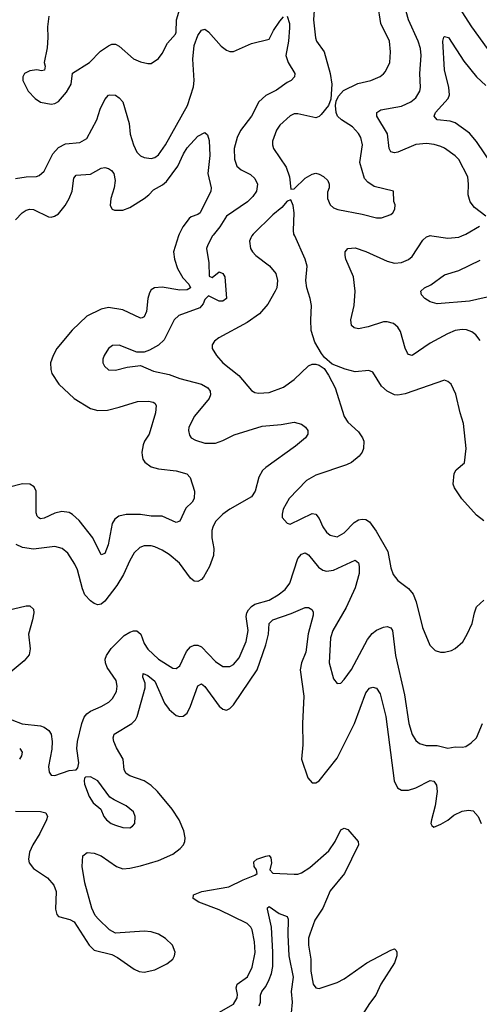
# Model space of a CAD drawing. Header units: inches. Extents: x 1682530 to 1839546, y 640742 to 791647.
# Tile 428 of 656: x 1711814 to 1714385, y 765698 to 771210. Entities that reach past the tile are written whole.
import ezdxf

# ---------------------------------------------------------------- set-up
doc = ezdxf.new("R2010")
doc.units = ezdxf.units.IN
doc.header["$MEASUREMENT"] = 0
doc.layers.add('B7716', color=7, linetype='Continuous')
doc.layers.add('B7717', color=7, linetype='Continuous')

msp = doc.modelspace()

# ---------------------------------------------------------------- linework, layer by layer
at = {"layer": 'B7716', "color": 5}
for points, elevation in [([(1712702.7, 770000), (1712674.3, 769910), (1712679.4, 769870), (1712696.9, 769816.9), (1712726.1, 769766.1), (1712760.3, 769730), (1712770, 769709.6), (1712750, 769698.5), (1712710, 769695.4), (1712610, 769713.2), (1712568.2, 769710), (1712550, 769697.4), (1712539.1, 769680.9), (1712530.2, 769650), (1712523.2, 769576.8), (1712510, 769546), (1712498.6, 769541.4), (1712490, 769539.4), (1712390, 769586.8), (1712310, 769598.2), (1712270, 769589.8), (1712190, 769550.7), (1712107.2, 769472.8), (1712021.8, 769370), (1712000.2, 769330), (1711986.9, 769290), (1711987.8, 769252.2), (1711993.8, 769230), (1712033.2, 769170), (1712119.2, 769090), (1712210, 769032.9), (1712250, 769022.4), (1712304.8, 769024.8), (1712370, 769040.5), (1712473.6, 769073.6), (1712535.1, 769075.1), (1712561, 769070), (1712570, 769062.8), (1712578, 769050), (1712574, 769010), (1712537.3, 768890), (1712511.6, 768850), (1712504, 768830), (1712496.5, 768790), (1712498, 768770), (1712502.8, 768750), (1712513.4, 768733.4), (1712550, 768707.2), (1712590, 768695.6), (1712690, 768685.6), (1712748.1, 768668.1), (1712767.9, 768647.9), (1712791.1, 768571.1), (1712790.3, 768530), (1712778.7, 768510), (1712743.9, 768476.1), (1712710, 768403.7), (1712690, 768395.6), (1712610, 768430.8), (1712550, 768431.3), (1712490, 768440.9), (1712410, 768439.8), (1712368.6, 768431.4), (1712345.6, 768414.4), (1712330.9, 768389.1), (1712309.2, 768270), (1712290, 768221.6), (1712270, 768214.5), (1712223.4, 768310), (1712146.5, 768406.5), (1712110, 768440.4), (1712090, 768450.9), (1712050, 768456.8), (1712010, 768448), (1711950, 768419.8), (1711930, 768415.1), (1711920.7, 768420.7), (1711910.8, 768430.8), (1711905.3, 768450), (1711905.1, 768570), (1711894.8, 768594.8), (1711870, 768609.7), (1711830, 768611.9), (1711750, 768591.4)], 720), ([(1712893.2, 770000), (1712865.4, 769950), (1712859.2, 769930), (1712871.7, 769850), (1712874.4, 769774.4), (1712890, 769767.2), (1712930, 769799.3), (1712950.3, 769790), (1712961.1, 769770), (1712970.8, 769650), (1712950, 769634), (1712930, 769634), (1712870, 769664.4), (1712850, 769643), (1712840.3, 769619.7), (1712822, 769598), (1712704.9, 769555.1), (1712678.6, 769530), (1712622.1, 769417.9), (1712590, 769388.2), (1712539.9, 769360.1), (1712510, 769349.4), (1712470, 769349.3), (1712370.9, 769389.1), (1712333.7, 769386.3), (1712310, 769369), (1712285.5, 769330), (1712279.1, 769310), (1712279.1, 769290), (1712287.3, 769270), (1712310, 769250.8), (1712350, 769248), (1712414.2, 769265.8), (1712490, 769274), (1712562.8, 769242.8), (1712650, 769224.3), (1712710, 769202.2), (1712830.5, 769170), (1712867.2, 769150), (1712880.3, 769130), (1712882, 769110), (1712874.4, 769090), (1712792.6, 768990), (1712760.3, 768930), (1712758, 768910), (1712764, 768884), (1712774, 768870), (1712796.5, 768856.5), (1712850, 768838.9), (1712910, 768840.2), (1712950, 768854.2), (1713014.5, 768885.5), (1713170, 768934.1), (1713276.3, 768943.7), (1713350, 768956.5), (1713390, 768945.3), (1713412, 768930), (1713425.7, 768910), (1713425.7, 768890), (1713412, 768870), (1713356.5, 768823.5), (1713190, 768703.5), (1713173.1, 768686.9), (1713151.3, 768648.7), (1713131.7, 768570), (1713110, 768538.7), (1712988.9, 768470), (1712950, 768441.5), (1712910, 768400.5), (1712893.6, 768370), (1712888.3, 768350), (1712889.3, 768310), (1712899.8, 768250), (1712898, 768210), (1712875.6, 768150), (1712842.2, 768090), (1712830, 768075.6), (1712810, 768064.8), (1712790, 768067.6), (1712770, 768084.4), (1712707.1, 768167.1), (1712650, 768216.5), (1712610, 768241.2), (1712570, 768258.8), (1712550, 768264.5), (1712510, 768264.7), (1712485.2, 768254.8), (1712454.1, 768225.9), (1712430, 768183.6), (1712395.3, 768104.7), (1712357.5, 768042.5), (1712290, 767955.6), (1712270, 767938.8), (1712250, 767934.6), (1712230, 767942.2), (1712210, 767957.7), (1712179, 767990), (1712164.5, 768024.5), (1712136.8, 768130), (1712122.5, 768162.5), (1712083.7, 768223.7), (1712050.7, 768250.7), (1712010, 768260.3), (1711890, 768246.3), (1711830, 768255.4), (1711793.2, 768273.2)], 740), ([(1713113.2, 770000), (1713106, 769990), (1713100.3, 769970), (1713105.3, 769930), (1713116.4, 769910), (1713134.4, 769890), (1713211.7, 769831.7), (1713246.5, 769790), (1713256.5, 769750), (1713252.6, 769710), (1713244, 769690), (1713201.5, 769618.5), (1713156, 769564), (1713085.5, 769514.5), (1712928, 769430), (1712903.8, 769410), (1712890.5, 769390), (1712890.5, 769370), (1712914.4, 769330), (1712950.3, 769290), (1713039.1, 769219.1), (1713110, 769134.9), (1713130, 769123.1), (1713150, 769118.7), (1713210, 769122.6), (1713290, 769153.4), (1713350, 769196), (1713430, 769271.8), (1713450, 769281.1), (1713470, 769282.6), (1713490, 769276.4), (1713516.9, 769256.9), (1713541.2, 769221.2), (1713578.3, 769150), (1713630, 768988), (1713650, 768956.4), (1713710, 768903.6), (1713732.3, 768870), (1713739.2, 768850), (1713738.2, 768810), (1713730.1, 768789.9), (1713713.3, 768766.7), (1713669.4, 768730.6), (1713642.5, 768717.5), (1713470, 768660.5), (1713419.1, 768630), (1713321.3, 768530), (1713288.5, 768470), (1713282, 768442), (1713283, 768423), (1713310, 768391.3), (1713326.8, 768386.8), (1713450, 768446.4), (1713470, 768441.6), (1713490, 768418), (1713510, 768370.6), (1713530, 768340.4), (1713550, 768324.9), (1713590, 768315.8), (1713630, 768338), (1713684.8, 768395.2), (1713710, 768410.3), (1713730, 768414.6), (1713750, 768411.8), (1713770, 768399.5), (1713807.4, 768347.4), (1713872.7, 768232.7), (1713890, 768141), (1713903.5, 768103.5), (1713930, 768070.4), (1713990, 768026.7), (1714014.9, 767994.9), (1714031.3, 767951.3), (1714068.2, 767808.2), (1714108.2, 767708.2), (1714138.7, 767678.7), (1714168.8, 767668.8), (1714190, 767668.9), (1714230, 767678.8), (1714250, 767689.2), (1714292.3, 767727.7), (1714318.2, 767770), (1714345.4, 767830), (1714358, 767890), (1714370, 767924), (1714410, 767960.7)], 760), ([(1714410, 768404.2), (1714370, 768437.4), (1714287.1, 768527.1), (1714246, 768590), (1714239.7, 768610), (1714245.3, 768670), (1714256.1, 768690), (1714302.4, 768730), (1714311.2, 768810), (1714297.7, 768950), (1714277.3, 769010), (1714254.1, 769114.1), (1714227.3, 769170), (1714210, 769185.6), (1714190, 769192.6), (1713970, 769116.2), (1713930, 769108.6), (1713910, 769110.9), (1713869.8, 769129.8), (1713837.8, 769157.8), (1713790, 769237.6), (1713766.5, 769246.5), (1713690, 769239.6), (1713634.5, 769254.5), (1713562.7, 769282.7), (1713519.2, 769319.2), (1713501.4, 769341.4), (1713465.7, 769405.7), (1713445.3, 769470), (1713442.3, 769530), (1713446.9, 769610), (1713439.7, 769650), (1713419.7, 769710), (1713414, 769750), (1713421.7, 769830), (1713410, 769869.2), (1713352.5, 770000)], 760), ([(1714390, 769415.1), (1714365.6, 769445.6), (1714343.5, 769463.5), (1714314.3, 769474.3), (1714290, 769476.4), (1714250, 769469.8), (1714207.7, 769452.3), (1714110, 769399.3), (1714010, 769329.7), (1713990, 769335.6), (1713984, 769344), (1713970.7, 769370.7), (1713943.9, 769463.9), (1713929.8, 769489.8), (1713904.5, 769510), (1713870, 769519.8), (1713850, 769518.4), (1713764, 769490), (1713710, 769480.4), (1713684.9, 769484.9), (1713670, 769499), (1713667.1, 769530), (1713685.3, 769610), (1713690.9, 769690), (1713680.9, 769770), (1713638.5, 769870), (1713634.3, 769890), (1713634, 769910), (1713649.2, 769930), (1713690, 769933.6), (1713750, 769913.1), (1713870, 769857.8), (1713910, 769847.9), (1713949.8, 769850.2), (1713990, 769867.6), (1714010, 769884.9), (1714070, 769975.3), (1714090, 769994.6), (1714105.7, 770000)], 740), ([(1714120.3, 770000), (1714210, 769986.9), (1714270, 769992.6), (1714288.1, 770000)], 740), ([(1714470, 769667), (1714330, 769634.5), (1714150, 769619.7), (1714110.8, 769630.8), (1714080.7, 769650), (1714061.6, 769670), (1714057.6, 769690), (1714079.5, 769710), (1714113.2, 769726.8), (1714190, 769781.1), (1714270, 769807.1), (1714390, 769864.6)], 720), ([(1711770.3, 767290), (1711827.7, 767267.7), (1711930, 767257), (1711950.3, 767250), (1711976.9, 767230), (1711989.2, 767210), (1711995.9, 767170), (1711993.5, 767126.5), (1711974.4, 767030), (1711978, 766998), (1711990, 766980.7), (1712010, 766979.1), (1712090, 767007.7), (1712129.1, 767010.9), (1712138.6, 767021.4), (1712143.7, 767050), (1712134, 767130), (1712136.4, 767170), (1712161.2, 767270), (1712175, 767305), (1712190, 767324.2), (1712210, 767339.5), (1712270, 767365.3), (1712311.6, 767390), (1712332.8, 767410), (1712355.6, 767450), (1712359.5, 767479.5), (1712353.7, 767510), (1712302.8, 767582.8), (1712293.6, 767610), (1712292.8, 767630), (1712299.2, 767650), (1712326, 767690), (1712398.1, 767761.9), (1712430, 767782.2), (1712450, 767788.6), (1712470, 767788.2), (1712490.7, 767770.7), (1712510, 767718.7), (1712530, 767687.2), (1712590, 767631.1), (1712670, 767579), (1712690, 767577.4), (1712710, 767592.2), (1712746.5, 767673.5), (1712770, 767699.3), (1712790, 767709.3), (1712810, 767709.3), (1712830, 767699.7), (1712910, 767617.3), (1712950, 767588.9), (1712990, 767588.9), (1713010, 767600.3), (1713041.6, 767638.4), (1713081.5, 767730), (1713092.2, 767790), (1713079.9, 767870), (1713083.9, 767890), (1713093.6, 767906.4), (1713110, 767925.2), (1713130, 767939), (1713210, 767960.9), (1713260.4, 767990), (1713299.3, 768020.7), (1713324.3, 768055.7), (1713370, 768194.6), (1713390, 768217.3), (1713410, 768225.2), (1713430, 768215.3), (1713484.9, 768144.9), (1713510, 768128.5), (1713530, 768123.2), (1713570, 768129.4), (1713690, 768184.6), (1713710, 768170.5), (1713714, 768150), (1713712.3, 768110), (1713690.7, 768030), (1713640.3, 767919.7), (1713566.2, 767790), (1713553.5, 767750), (1713545.6, 767610), (1713570, 767521), (1713590, 767494), (1713610, 767496.3), (1713630, 767517.1), (1713670, 767572.2), (1713758.9, 767741.1), (1713785.5, 767774.5), (1713810, 767792.8), (1713850, 767809.2), (1713870, 767812.4), (1713890, 767804.9), (1713899.1, 767790), (1713915.7, 767650), (1713965.9, 767430), (1713990.9, 767270.9), (1714010, 767208.2), (1714030, 767175.8), (1714050, 767158.7), (1714087.3, 767147.3), (1714150, 767146.2), (1714210, 767131.6), (1714250, 767139.5), (1714290, 767138), (1714310, 767142), (1714339, 767161), (1714369.5, 767190), (1714403.6, 767270)], 740), ([(1711650, 767882.7), (1711849.3, 767929.3), (1711870, 767929), (1711890.2, 767910.2), (1711892, 767890), (1711885.4, 767850), (1711862.1, 767770), (1711871.8, 767688.2), (1711866.3, 767653.7), (1711838.6, 767621.4), (1711706.3, 767510)], 740), ([(1711790, 766780.1), (1711930, 766777.7), (1711959.3, 766770), (1711968.9, 766750), (1711962.9, 766730), (1711926.6, 766653.4), (1711887.3, 766590), (1711869.2, 766550), (1711862.8, 766510), (1711866.9, 766490), (1711890, 766458.3), (1711970, 766405.6), (1712005.4, 766365.4), (1712017.3, 766330), (1712013.7, 766230), (1712021.2, 766201.2), (1712031, 766190), (1712093.5, 766173.5), (1712119.2, 766159.2), (1712201.6, 766030), (1712230, 766001.6), (1712330, 765976.5), (1712360.2, 765960.2), (1712454.1, 765894.1), (1712482.2, 765882.2), (1712510, 765878.2), (1712569.1, 765890.9), (1712636, 765924), (1712669.6, 765950), (1712680.5, 765970), (1712683.5, 765990), (1712668.2, 766030), (1712630, 766067.1), (1712589.6, 766090), (1712550, 766104), (1712510, 766108.1), (1712350, 766096.4), (1712315.5, 766115.5), (1712254.4, 766174.4), (1712235.8, 766195.8), (1712216.6, 766236.6), (1712178.9, 766378.9), (1712163.9, 766470), (1712167.6, 766530), (1712191.9, 766548.1), (1712230, 766543.8), (1712270, 766528.6), (1712356, 766470), (1712390, 766456.8), (1712430, 766459.4), (1712490, 766472.4), (1712590, 766503.2), (1712670, 766538.4), (1712711.1, 766570), (1712729.7, 766590), (1712738, 766610), (1712739.8, 766630), (1712731.6, 766670), (1712705.5, 766730), (1712666.3, 766790), (1712584, 766890), (1712550, 766922.2), (1712510, 766949.1), (1712430, 766977.8), (1712409, 766990), (1712397.9, 767010), (1712392.2, 767070), (1712354.5, 767134.5), (1712340.2, 767170), (1712336.2, 767190), (1712342, 767210), (1712441.4, 767270), (1712461.1, 767290), (1712471.4, 767308.6), (1712515.9, 767470), (1712515, 767495), (1712503.2, 767530), (1712505.2, 767550), (1712530, 767539.3), (1712570, 767506.8), (1712623.7, 767383.7), (1712650, 767349.2), (1712690, 767315.8), (1712710, 767308.9), (1712728.7, 767311.3), (1712750, 767327.6), (1712770, 767366.7), (1712810, 767480.3), (1712830, 767492.8), (1712850, 767477.3), (1712930, 767366.5), (1712950, 767350.3), (1712970, 767344.6), (1712990, 767354.3), (1713010, 767374), (1713141.5, 767570), (1713191.3, 767710), (1713205.8, 767770), (1713210, 767830.3), (1713229.5, 767850.5), (1713333.4, 767886.6), (1713410, 767920.2), (1713430, 767920.3), (1713448.3, 767908.3), (1713455.1, 767895.1), (1713456.6, 767876.6), (1713427.6, 767772.4), (1713414.8, 767670), (1713390.9, 767610), (1713382.6, 767570), (1713403.9, 767423.9), (1713395.9, 767270), (1713397.6, 767150), (1713391.1, 767071.1), (1713426.5, 766966.5), (1713450, 766937.1), (1713470, 766937.6), (1713490, 766948.8), (1713590, 767076.9), (1713687.5, 767270), (1713750, 767442), (1713770, 767467.4), (1713790, 767472.8), (1713810, 767467.2), (1713830, 767435.5), (1713862, 767310), (1713908.4, 766950), (1713927.6, 766910), (1713950, 766896.1), (1713990, 766896.8), (1714030, 766910.2), (1714110, 766950.2), (1714130, 766947.6), (1714145.6, 766925.6), (1714149.5, 766890), (1714137.8, 766810), (1714116.9, 766730), (1714114.9, 766710), (1714119.1, 766699.1), (1714130, 766690.6), (1714170, 766707.1), (1714210, 766729.2), (1714242.9, 766757.1), (1714290, 766779.6), (1714325.3, 766785.3), (1714350, 766780.4), (1714379.5, 766750), (1714396.4, 766710)], 720), ([(1711813.7, 767130), (1711826.9, 767110), (1711823.2, 767090), (1711812.5, 767070)], 720), ([(1712915.7, 765644.3), (1713010, 765699.7), (1713030, 765734.8), (1713032.3, 765752.3), (1713025.3, 765790), (1713029.8, 765810), (1713088.4, 765851.6), (1713114.6, 765905.4), (1713131.7, 765988.3), (1713127.6, 766047.6), (1713114.2, 766114.2), (1713106.2, 766130), (1713086.2, 766150), (1712930, 766227.4), (1712816.9, 766270), (1712785.1, 766290), (1712785.6, 766310), (1712833.2, 766330), (1712983.8, 766356.2), (1713064.2, 766395.8), (1713130, 766420.1), (1713143.2, 766430), (1713138.4, 766450), (1713125.8, 766470), (1713124.6, 766495.4), (1713140.9, 766510), (1713190, 766527.7), (1713210, 766530.3), (1713218.3, 766518.3), (1713222, 766490), (1713213.9, 766450), (1713230, 766432.6), (1713350, 766426.2), (1713370, 766426.7), (1713390, 766433.4), (1713436.2, 766463.8), (1713543.2, 766556.8), (1713578.8, 766610), (1713610, 766674), (1713630, 766684.4), (1713650, 766677.1), (1713707, 766610), (1713708.8, 766590), (1713630.2, 766430), (1713550, 766332.8), (1713510, 766235.8), (1713464.6, 766170), (1713436.3, 766090), (1713430, 766069), (1713428.9, 766030), (1713442, 765950), (1713443.2, 765883.2), (1713456.5, 765810), (1713470, 765790.4), (1713490, 765786.9), (1713590, 765819.8), (1713630, 765839.8), (1713756.4, 765930), (1713890, 766001.7), (1713910, 766008), (1713919.3, 765999.3), (1713924.4, 765990), (1713923.6, 765970), (1713910.8, 765930), (1713834.3, 765810), (1713806.2, 765750), (1713770, 765702.2), (1713670, 765543.1)], 680), ([(1713154.1, 765690), (1713160.9, 765710), (1713160.9, 765750), (1713168.4, 765770), (1713190, 765798.5), (1713210, 765837.3), (1713222.1, 765870), (1713229.5, 765910), (1713230.3, 765990.3), (1713222.7, 766130), (1713199.7, 766230), (1713201.1, 766238.9), (1713210, 766245.5), (1713266.3, 766206.3), (1713310, 766190.4), (1713315.1, 766175.1), (1713313.6, 766086.4), (1713319.9, 765970), (1713344.4, 765850), (1713333.2, 765770), (1713338.4, 765710), (1713333.2, 765650)], 660)]:
    msp.add_lwpolyline(points, dxfattribs=dict(at, elevation=elevation))
at = {"layer": 'B7716', "color": 5, "elevation": 740}
msp.add_lwpolyline([(1712210, 766972), (1712182, 766970), (1712176, 766964), (1712174, 766950), (1712177.1, 766930), (1712202, 766862), (1712225.5, 766825.5), (1712266.8, 766790), (1712284, 766750), (1712298.8, 766730), (1712326, 766710), (1712350, 766700.4), (1712390, 766688.5), (1712430, 766686), (1712445.4, 766694.6), (1712458, 766710), (1712459.5, 766750), (1712450, 766775.1), (1712410, 766809.5), (1712342, 766842), (1712318.5, 766858.5), (1712250, 766949.5)], close=True, dxfattribs=at)
at = {"layer": 'B7717', "color": 5}
for points, elevation in [([(1713468.9, 771370), (1713458.2, 771210), (1713468.5, 771108.5), (1713474.6, 771090), (1713518, 771030), (1713550.4, 770910), (1713559.3, 770850), (1713554.8, 770765.2), (1713541, 770730), (1713500.3, 770679.7), (1713490, 770669.2), (1713470, 770660.7), (1713370, 770683.1), (1713350, 770682.7), (1713327.5, 770672.5), (1713270, 770619.7), (1713250, 770591.6), (1713227.7, 770530), (1713227.4, 770510), (1713233.4, 770490), (1713305.2, 770385.2), (1713323.1, 770330), (1713330, 770262), (1713350, 770262.8), (1713410, 770322.8), (1713450, 770346), (1713470, 770351.3), (1713490, 770346), (1713513.4, 770333.4), (1713538, 770310), (1713544.7, 770290), (1713544.7, 770270), (1713536, 770244), (1713536.3, 770210), (1713550, 770174.8), (1713570, 770157.1), (1713593.1, 770146.9), (1713730, 770122.4), (1713810, 770101.6), (1713838, 770102), (1713890, 770120.7), (1713901.2, 770130), (1713912.7, 770150), (1713914.6, 770174.6), (1713907.3, 770192.7), (1713906, 770250), (1713796.9, 770276.9), (1713760.7, 770300.7), (1713742.2, 770322.2), (1713717.2, 770410), (1713730.8, 770510), (1713722.7, 770550), (1713710, 770572.8), (1713676.4, 770610), (1713614, 770650), (1713591.8, 770670), (1713584.5, 770690), (1713581.2, 770730), (1713585.2, 770754.8), (1713597, 770783), (1713626, 770814), (1713706.5, 770853.5), (1713779, 770870), (1713830, 770893), (1713850, 770907.3), (1713859.5, 770920.5), (1713883.9, 770970), (1713888.6, 771030), (1713882.7, 771090), (1713834.2, 771190), (1713817.4, 771297.4)], 760), ([(1711976.5, 771230), (1711969.1, 771170), (1711971.7, 771110), (1711967.4, 771052.6), (1711951, 770970), (1711956, 770950), (1711951.6, 770928.4), (1711936, 770924), (1711909.5, 770929.5), (1711870, 770924.2), (1711840.7, 770910), (1711830.5, 770890), (1711830.8, 770869.2), (1711861.6, 770810), (1711899.3, 770770), (1711930, 770748.7), (1711990, 770737.6), (1712010, 770741.3), (1712030, 770752.7), (1712074.9, 770805.1), (1712102, 770850), (1712109.7, 770910.3), (1712205.1, 770970), (1712265.6, 771034.4), (1712310, 771064.9), (1712330, 771072.6), (1712350, 771072.8), (1712370, 771061.5), (1712450, 770992.2), (1712490, 770974), (1712530, 770964.9), (1712550, 770964.9), (1712590, 770994), (1712610, 771020.7), (1712640.2, 771079.8), (1712685.3, 771130), (1712690, 771140.5), (1712690.7, 771210), (1712725.6, 771330)], 760), ([(1714422, 770110), (1714358.5, 770158.5), (1714333.6, 770190), (1714323.2, 770230), (1714325.6, 770290), (1714321.1, 770330), (1714270, 770428), (1714250, 770448.5), (1714191.1, 770491.1), (1714170, 770501.2), (1714131.8, 770511.8), (1714090, 770516.8), (1714030, 770512.6), (1713930, 770468.5), (1713910, 770464.8), (1713890.7, 770470.7), (1713880.3, 770490), (1713870.8, 770570.8), (1713812.1, 770670), (1713811.5, 770690), (1713833.5, 770706.5), (1713950, 770726), (1714001.7, 770750), (1714030, 770772.9), (1714051.9, 770810), (1714055.5, 770830), (1714052.2, 770910), (1714059.5, 771010), (1714056.1, 771050), (1714043.4, 771090), (1713988.5, 771210), (1713975.8, 771255.8)], 740), ([(1714270, 771280.8), (1714342.3, 771170), (1714430, 771049.1)], 740), ([(1711790, 770321.3), (1711850, 770330.3), (1711908.3, 770331.7), (1711922.2, 770337.8), (1711950, 770363), (1712000, 770460), (1712030, 770494.4), (1712070, 770514.5), (1712150, 770522.6), (1712190, 770545.8), (1712245.2, 770650), (1712263.7, 770710), (1712290, 770763), (1712310, 770788.2), (1712318, 770790), (1712350, 770787), (1712370, 770773.1), (1712390.1, 770750.1), (1712425.3, 770630), (1712431.6, 770570), (1712450.1, 770510.1), (1712470, 770468.4), (1712490, 770448.5), (1712510, 770439.5), (1712550, 770433.7), (1712570, 770439.5), (1712590, 770453.4), (1712630, 770508.9), (1712753.3, 770730), (1712786.3, 770833.7), (1712789.3, 770870.7), (1712782.9, 770990), (1712790, 771066.8), (1712810, 771121.6), (1712830, 771152.2), (1712850, 771157.6), (1712870, 771142), (1712941.6, 771061.6), (1712970, 771039.1), (1712990, 771032.4), (1713010, 771032.1), (1713110, 771076.9), (1713210, 771102), (1713233, 771150), (1713270, 771202), (1713290, 771227.3)], 740), ([(1713310, 771230.7), (1713324.2, 771190), (1713324, 771164), (1713317.8, 771090), (1713302.8, 771010), (1713316.1, 770970), (1713353.4, 770910), (1713352, 770890), (1713332.7, 770870), (1713310, 770859.1), (1713250, 770815.5), (1713190, 770785.5), (1713152.1, 770750), (1713111, 770670), (1713048.7, 770590), (1713030.1, 770550), (1713013.9, 770490), (1713014.8, 770430), (1713029.3, 770390), (1713052.4, 770370), (1713104.3, 770344.3), (1713130, 770320.9), (1713145, 770290), (1713137.8, 770250), (1713118.9, 770221.1), (1713088.7, 770191.3), (1712970.1, 770109.9), (1712933.5, 770050), (1712895.7, 770004.3), (1712893.2, 770000)], 740), ([(1714462, 770390), (1714370, 770528.7), (1714330, 770575.8), (1714250, 770633.5), (1714222.1, 770642.1), (1714149.3, 770650), (1714133.3, 770670), (1714141, 770690), (1714211.5, 770768.5), (1714218.5, 770790), (1714215.2, 770830), (1714190.8, 770930), (1714182, 771090), (1714186.9, 771113.1), (1714190, 771116.4), (1714213.7, 771110), (1714299.1, 770979.1), (1714370.2, 770890), (1714422.4, 770842.4)], 720), ([(1711790.7, 770090), (1711826.6, 770130), (1711850, 770144.6), (1711870, 770149.4), (1711890, 770147.3), (1711974, 770106), (1711990, 770104.7), (1712009.2, 770110), (1712030, 770124.2), (1712067.9, 770170), (1712090.6, 770210), (1712106.9, 770250), (1712117, 770323), (1712130, 770340.3), (1712210, 770346.2), (1712270, 770378.9), (1712290, 770382.2), (1712310, 770377.4), (1712326.7, 770366.7), (1712341, 770350), (1712347.4, 770310), (1712342, 770270), (1712323.2, 770210), (1712320.8, 770170), (1712330.2, 770150.2), (1712344.1, 770144.1), (1712390, 770143.2), (1712430, 770158.9), (1712510.8, 770210), (1712536.8, 770230), (1712562.2, 770257.8), (1712613.3, 770286.7), (1712635.4, 770304.6), (1712698.4, 770390), (1712730, 770460.3), (1712750, 770493.8), (1712810, 770558.4), (1712850, 770578.8), (1712865.2, 770565.2), (1712873.7, 770533.7), (1712877.1, 770450), (1712866.8, 770350), (1712884.7, 770270), (1712883.6, 770250), (1712823.6, 770130), (1712810, 770119.4), (1712773.2, 770106.8), (1712761.7, 770098.3), (1712726.7, 770050), (1712705.8, 770010), (1712702.7, 770000)], 720), ([(1713352.5, 770000), (1713348.2, 770010), (1713345.1, 770030), (1713349.6, 770130), (1713342.9, 770170), (1713330, 770202), (1713310, 770195.3), (1713280.8, 770159.2), (1713230, 770118), (1713120.3, 770010), (1713113.2, 770000)], 760), ([(1714288.1, 770000), (1714310, 770008.9), (1714385.7, 770054.3)], 740), ([(1714105.7, 770000), (1714110, 770001.5), (1714120.3, 770000)], 740)]:
    msp.add_lwpolyline(points, dxfattribs=dict(at, elevation=elevation))

doc.saveas('drawing.dxf')
